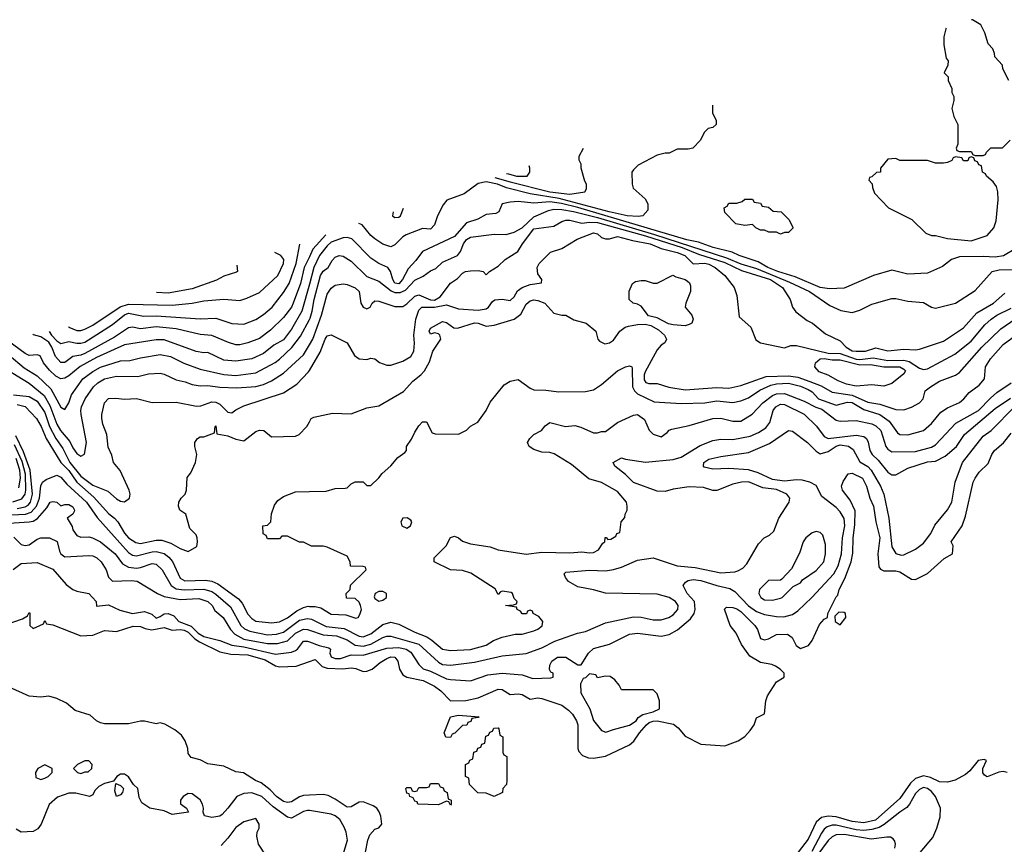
# Model space of a CAD drawing. Header units: inches. Extents: x 1793389 to 1900389, y 320802 to 470796.
# Tile 476 of 656: x 1848543 to 1853496, y 462709 to 466857. Entities that reach past the tile are written whole.
import ezdxf

# ---------------------------------------------------------------- set-up
doc = ezdxf.new("R2010")
doc.units = ezdxf.units.IN
doc.header["$MEASUREMENT"] = 0
doc.layers.add('B8446', color=7, linetype='Continuous')
doc.layers.add('B8456', color=7, linetype='Continuous')

msp = doc.modelspace()

# ---------------------------------------------------------------- linework, layer by layer
at = {"layer": 'B8446', "color": 2}
for points, elevation in [([(1848691.8, 465287.7), (1848702.7, 465270), (1848730, 465241.3), (1848750, 465227.3), (1848790, 465237.6), (1848830, 465228.7), (1848850, 465228.7), (1848870, 465235.3), (1849010, 465323.1), (1849070, 465372.2), (1849090, 465380.3), (1849166.1, 465366.1), (1849230, 465367.6), (1849450, 465352.4), (1849530, 465355.5), (1849610, 465328), (1849670, 465325.5), (1849730, 465348), (1849770, 465373.4), (1849812.3, 465410), (1849870, 465484), (1849898, 465530), (1849933.5, 465630), (1849951.5, 465728.3)], 334), ([(1850000, 465664), (1849974.5, 465610), (1849955.6, 465530), (1849918.7, 465430), (1849909.6, 465410), (1849870, 465359.1), (1849805.3, 465294.7), (1849750, 465253), (1849690.7, 465230.7), (1849650, 465221.6), (1849630, 465221.6), (1849592.5, 465232.5), (1849510, 465268.2), (1849450, 465272.4), (1849330, 465301.7), (1849230, 465311.7), (1849150, 465302), (1849110, 465310.4), (1849090, 465306.7), (1849020.6, 465259.4), (1848870, 465176.9), (1848850, 465169), (1848810, 465163.1), (1848770, 465132.7), (1848750, 465132.7), (1848722.6, 465162.6), (1848705.2, 465210), (1848690, 465233.8), (1848650, 465260.9), (1848611.8, 465271.8), (1848609.2, 465274.2)], 330), ([(1848788.5, 465312.6), (1848790.4, 465310.4), (1848830, 465294), (1848850, 465293.7), (1848870, 465299.5), (1848910, 465319.5), (1849048.3, 465411.7), (1849090, 465426.2), (1849310, 465421.1), (1849409.7, 465430.3), (1849470, 465442.4), (1849569.5, 465450.5), (1849650, 465444.9), (1849684.8, 465455.2), (1849750, 465484), (1849840.9, 465570), (1849869.5, 465630), (1849871.8, 465650), (1849857.2, 465670), (1849826.5, 465686.1)], 338), ([(1849634.9, 465621.5), (1849638, 465590), (1849633.6, 465586.4), (1849570, 465567.3), (1849532.9, 465547.1), (1849410, 465502), (1849290, 465480.3), (1849230.5, 465485)], 342), ([(1850000, 465526.9), (1849962.6, 465390), (1849910, 465299.1), (1849870, 465246.4), (1849821, 465219), (1849770, 465177.1), (1849710, 465150.4), (1849630, 465139.5), (1849570, 465144.4), (1849490, 465183), (1849470, 465181.6), (1849430, 465188.4), (1849270, 465246.7), (1849230, 465247), (1849070, 465220.4), (1848930, 465156.9), (1848847.7, 465112.3), (1848790, 465064.4), (1848770, 465054), (1848750, 465050.4), (1848723.9, 465063.9), (1848693.4, 465093.4), (1848662, 465130), (1848646, 465166), (1848631, 465171), (1848590, 465168), (1848570, 465178), (1848482.3, 465242.3)], 326), ([(1848490, 465168.7), (1848565.7, 465105.7), (1848630, 465065.3), (1848699.7, 464999.7), (1848750, 464906.8), (1848770, 464896), (1848789.4, 464930), (1848803.6, 464970), (1848860.7, 465050), (1848910, 465087), (1848950, 465108.8), (1849050, 465140.3), (1849097.7, 465142.3), (1849150, 465155.8), (1849250, 465172.7), (1849302.3, 465162.3), (1849368.7, 465128.7), (1849450, 465099.3), (1849570, 465072), (1849630, 465067.2), (1849730, 465079.5), (1849828.4, 465131.6), (1849850, 465148.2), (1849911.8, 465208.2), (1849954.8, 465265.2), (1850000, 465348.7)], 322), ([(1848477.7, 465097.7), (1848590, 465028.7), (1848666.4, 464966.4), (1848695.2, 464915.2), (1848730, 464822), (1848747.6, 464790), (1848795.2, 464735.2), (1848810, 464702.8), (1848830, 464674.8), (1848850, 464661), (1848868.9, 464671.1), (1848879.3, 464730), (1848851.6, 464870), (1848849.7, 464890), (1848854, 464910), (1848872, 464950), (1848914, 465010), (1848935.1, 465030), (1848969.2, 465050), (1849030, 465063), (1849137.5, 465062.5), (1849190, 465075.5), (1849250, 465079.1), (1849270, 465074), (1849330, 465045.5), (1849375.6, 465035.6), (1849410, 465021.6), (1849450, 465014.4), (1849490, 465016.4), (1849550, 465008.7), (1849634.7, 465005.3), (1849730, 465012), (1849770, 465021.3), (1849810, 465040.4), (1849870, 465078.4), (1849970, 465170.7), (1850000, 465220.5)], 318), ([(1848511.3, 464970), (1848590, 464962), (1848630, 464937.1), (1848670, 464880.5), (1848692.2, 464810), (1848724.7, 464750), (1848759.2, 464699.2), (1848795.8, 464630), (1848850, 464561.1), (1848910, 464515.8), (1848985.8, 464485.8), (1849030, 464446), (1849050, 464434.8), (1849070, 464431), (1849095.3, 464450), (1849099, 464470), (1849094, 464490), (1849048.9, 464588.9), (1849015.3, 464630), (1849005.6, 464665.6), (1848987.2, 464707.2), (1848981.2, 464770), (1848961.5, 464821.5), (1848956, 464850), (1848956, 464870), (1848969, 464929), (1848990, 464951), (1849026.3, 464953.7), (1849070, 464947.3), (1849130, 464950.7), (1849210, 464931), (1849330, 464933.4), (1849432.8, 464912.8), (1849453.7, 464913.7), (1849510, 464934.4), (1849530, 464932.4), (1849550, 464923), (1849590, 464883), (1849610, 464879.1), (1849630, 464894.8), (1849670, 464914), (1849870, 464979.1), (1849937.2, 465022.8), (1849995.4, 465084.6), (1850000, 465092.3)], 314), ([(1848530, 464920.7), (1848570, 464910.3), (1848627, 464850), (1848650.2, 464810.2), (1848676, 464750), (1848750.2, 464630), (1848790, 464588.8), (1848830.2, 464530), (1848915.4, 464455.4), (1848990, 464373), (1849020.5, 464350), (1849037.1, 464330), (1849070, 464273.4), (1849090.6, 464250), (1849126.4, 464226.4), (1849150, 464222.6), (1849230, 464238.7), (1849258.3, 464238.3), (1849303.4, 464223.4), (1849350, 464197.3), (1849390, 464182), (1849433.6, 464206.4), (1849438, 464230), (1849435.3, 464250), (1849430, 464266), (1849398, 464298), (1849378, 464370), (1849348.7, 464390), (1849342, 464410), (1849344, 464430), (1849355.3, 464450), (1849375.3, 464470), (1849382, 464490), (1849385.6, 464554.4), (1849403.1, 464576.9), (1849428, 464630), (1849434, 464670), (1849424, 464710), (1849424, 464730), (1849438, 464750), (1849450, 464758), (1849470, 464758), (1849522, 464778), (1849526, 464810), (1849530, 464814), (1849534, 464774), (1849590, 464762.8), (1849630, 464746), (1849670, 464738), (1849730, 464784.7), (1849750, 464791.3), (1849770.9, 464790.9), (1849810, 464758), (1849930, 464761), (1849948, 464770), (1849988, 464810), (1850000, 464833.7)], 310), ([(1848530, 464398), (1848570, 464406.2), (1848584.8, 464415.2), (1848597.6, 464430), (1848607.2, 464470), (1848595, 464590), (1848562.3, 464682.3), (1848523.1, 464763.1)], 310), ([(1848509.1, 464430.9), (1848553.4, 464446.6), (1848569.8, 464470), (1848573.8, 464490), (1848571.8, 464570), (1848555, 464635), (1848517.3, 464717.3)], 314), ([(1848538.4, 464501.6), (1848546.3, 464550), (1848543, 464590), (1848524.7, 464650)], 318), ([(1848430, 464362.2), (1848571.3, 464368.7), (1848599.9, 464380.1), (1848627.8, 464410), (1848642.8, 464450), (1848648.5, 464511.5), (1848657.2, 464530), (1848675.9, 464544.1), (1848730, 464564.9), (1848750, 464556.3), (1848780.2, 464520.2), (1848879.5, 464430), (1848932.3, 464352.3), (1849090, 464175.8), (1849110, 464163.1), (1849130, 464159.5), (1849210, 464180.2), (1849230, 464181.7), (1849270, 464171.8), (1849293.3, 464153.3), (1849311.3, 464131.3), (1849350, 464048.2), (1849374.4, 464034.4), (1849477.3, 464037.3), (1849510, 464031.8), (1849539.2, 464019.2), (1849643.8, 463943.8), (1849661.4, 463921.4), (1849690, 463866.8), (1849710, 463844), (1849730, 463830.7), (1849810, 463822), (1849850, 463828.2), (1849890, 463848.5), (1849936.2, 463883.8), (1849970, 463900.5), (1849994.2, 463905.8), (1850000, 463905.7)], 306), ([(1850000, 464213), (1849970, 464228), (1849950, 464228), (1849890, 464258), (1849862, 464258), (1849850, 464246), (1849790, 464246), (1849782, 464262), (1849768, 464270), (1849766, 464310), (1849790, 464314), (1849806, 464330), (1849808.9, 464371.1), (1849824.7, 464415.3), (1849841.2, 464438.8), (1849870, 464458), (1849930, 464482), (1850000, 464483.5)], 306), ([(1848490, 464324.9), (1848590, 464330.2), (1848610, 464334.9), (1848632.6, 464347.4), (1848678.9, 464401.1), (1848695.3, 464430), (1848710, 464433.4), (1848730.4, 464430.4), (1848750, 464412), (1848770, 464418), (1848790, 464417.3), (1848810, 464406), (1848819.1, 464390), (1848817.5, 464382.5), (1848810.7, 464369.3), (1848782, 464350), (1848807.1, 464307.1), (1848810.7, 464290), (1848830, 464262), (1848850, 464253), (1848890, 464256), (1848908.9, 464251.1), (1848950, 464230.6), (1849023, 464170), (1849060.2, 464120.2), (1849090, 464102.6), (1849130, 464098), (1849150, 464100.3), (1849210, 464120.4), (1849230, 464117.1), (1849259.3, 464090), (1849304.4, 464010), (1849330, 463993.4), (1849370, 463988.1), (1849470, 463992.4), (1849510, 463979.6), (1849530, 463967.2), (1849603.2, 463903.2), (1849655.3, 463810), (1849673, 463793), (1849700.2, 463780.2), (1849790, 463762.4), (1849834.5, 463765.5), (1849870, 463775.2), (1849950, 463836.5), (1849990, 463844.9), (1850000, 463842.9)], 302), ([(1848514.1, 464254.1), (1848550, 464216.4), (1848570, 464212), (1848590, 464215.8), (1848630, 464243), (1848649.6, 464250.4), (1848692, 464250), (1848731.7, 464231.7), (1848743.6, 464183.6), (1848750.4, 464170), (1848770, 464154), (1848890, 464161.6), (1848910, 464159.3), (1848930.7, 464150), (1848953, 464130), (1848977.3, 464090), (1848990, 464052), (1849010, 464032), (1849104.2, 464035.8), (1849133, 464033), (1849236.3, 463970), (1849270, 463956), (1849350, 463940.9), (1849444.4, 463944.4), (1849490, 463930.3), (1849510.4, 463910), (1849524.4, 463884.4), (1849566.8, 463850), (1849603.8, 463790), (1849625.1, 463765.1), (1849670, 463741.3), (1849790, 463718.6), (1849840.6, 463719.4), (1849890, 463731.8), (1849930, 463770.3), (1849970.3, 463790.3), (1849990, 463788.9), (1850000, 463785.6)], 298), ([(1848510, 464091), (1848550, 464120.7), (1848630, 464126.8), (1848710, 464093.4), (1848776.1, 464016.1), (1848810, 463990.4), (1848830, 463981.6), (1848890, 463971), (1848927.3, 463930), (1848930, 463906.8), (1848990, 463913), (1849046, 463886), (1849110, 463868.9), (1849170, 463880.4), (1849207, 463867), (1849230, 463846.7), (1849250, 463854), (1849270, 463868.2), (1849290.4, 463870.4), (1849318, 463858), (1849342.8, 463830), (1849405.5, 463805.5), (1849440.8, 463770), (1849470, 463754.4), (1849550, 463733.4), (1849610, 463710.3), (1849670, 463702.3), (1849830, 463664.9), (1849910, 463675.6), (1849930, 463683.1), (1849940.7, 463690), (1849970, 463730.4), (1849990, 463730.3), (1850000, 463726.7)], 294), ([(1848470, 463812), (1848556.4, 463843.6), (1848582, 463858), (1848590, 463874), (1848594, 463870), (1848594, 463810), (1848610, 463794), (1848662, 463818), (1848670, 463834), (1848678, 463818), (1848710, 463812), (1848850, 463758), (1848910, 463761), (1848970, 463784), (1849030, 463778.8), (1849113.6, 463806.4), (1849150, 463804), (1849174.2, 463794.2), (1849208.4, 463788.4), (1849270, 463799.5), (1849310, 463786), (1849350, 463789.1), (1849370, 463786), (1849390, 463775), (1849423.1, 463743.1), (1849447.6, 463727.6), (1849550, 463677), (1849605.4, 463665.4), (1849690, 463662.4), (1849777.1, 463637.1), (1849830, 463607), (1849850, 463601.3), (1849934.5, 463605.5), (1850000, 463628.3)], 290), ([(1850000, 462955.9), (1849970, 462954.5), (1849950, 462947.3), (1849910, 462922.4), (1849890, 462918.7), (1849870, 462924.7), (1849834, 462950), (1849802.2, 462982.2), (1849757.4, 463017.4), (1849728.7, 463030), (1849669.1, 463069.1), (1849630, 463074), (1849570, 463101.2), (1849490, 463113.2), (1849450, 463134), (1849404.7, 463144.7), (1849390, 463166), (1849389, 463190), (1849375.3, 463230), (1849357.2, 463257.2), (1849324, 463284), (1849272.9, 463312.9), (1849250, 463319), (1849230, 463315.3), (1849170, 463329), (1849150, 463329), (1849090, 463315.3), (1848970, 463315.3), (1848950, 463319), (1848929.4, 463329.4), (1848898, 463358), (1848821.2, 463381.2), (1848778, 463418), (1848730, 463442), (1848690, 463454), (1848650, 463449), (1848590, 463453.2), (1848490, 463499)], 290), ([(1850000, 462878), (1849990, 462879.6), (1849970, 462874), (1849910, 462840.9), (1849890, 462844.5), (1849817.4, 462897.4), (1849760.7, 462950), (1849710, 462968.2), (1849670, 462964.2), (1849634.8, 462950), (1849590.2, 462889.8), (1849560.9, 462859.1), (1849548.9, 462851.1), (1849510, 462843.5), (1849472.1, 462852.1), (1849465.2, 462870), (1849467.3, 462890), (1849462.4, 462910), (1849450, 462932.7), (1849410, 462962), (1849390, 462964), (1849364.7, 462950), (1849351.3, 462930), (1849352, 462912), (1849382, 462890), (1849392, 462870), (1849310, 462859), (1849270, 462877.2), (1849198, 462890), (1849157.2, 462917.2), (1849144, 462944), (1849137.2, 462990), (1849115.3, 463010), (1849090, 463048), (1849070, 463062), (1849050, 463062), (1849032, 463050), (1849014, 463026), (1848970, 463015.3), (1848940.7, 462999.3), (1848920.7, 462979.3), (1848910, 462958), (1848894, 462950), (1848826, 462966), (1848790, 462966.6), (1848733.4, 462946.6), (1848690.7, 462909.3), (1848650.6, 462810), (1848634, 462786), (1848610, 462772.7), (1848549.6, 462769.6), (1848525.4, 462785.4)], 294), ([(1849782, 462650), (1849744, 462710), (1849735.3, 462750), (1849738, 462770), (1849748, 462790), (1849748, 462810), (1849730, 462838), (1849670, 462822), (1849630, 462794), (1849590, 462739), (1849556.9, 462703.1)], 298)]:
    msp.add_lwpolyline(points, dxfattribs=dict(at, elevation=elevation))
at = {"layer": 'B8446', "color": 2, "elevation": 294}
for points in [[(1848890, 463128), (1848870, 463128), (1848850, 463118), (1848834, 463110), (1848814, 463090), (1848834, 463070), (1848850, 463064.7), (1848872.7, 463072.7), (1848887.3, 463072.7), (1848906, 463090), (1848908, 463110)], [(1848670, 463108), (1848634, 463090), (1848622, 463070), (1848624.7, 463044.7), (1848650, 463034), (1848670, 463042), (1848686, 463050), (1848706, 463070), (1848706, 463090)], [(1849030, 462949.4), (1849021.5, 462978.5), (1849026, 463014), (1849050, 463004.7), (1849064.7, 462990), (1849060.7, 462970), (1849050, 462957.2)]]:
    msp.add_lwpolyline(points, close=True, dxfattribs=at)
at = {"layer": 'B8456', "color": 2}
for points, elevation in [([(1853518, 466550), (1853488, 466610), (1853487.3, 466627.3), (1853448, 466670), (1853447.3, 466687.3), (1853438, 466710), (1853414.6, 466734.6), (1853398, 466790), (1853378, 466830), (1853336.4, 466856.4), (1853330.8, 466856.6)], 330), ([(1853204.4, 466814.8), (1853202, 466810), (1853192, 466770), (1853192, 466730), (1853203.6, 466663.6), (1853214, 466650), (1853211.6, 466628.4), (1853194, 466590), (1853214, 466570), (1853214, 466550), (1853232, 466510), (1853232, 466490), (1853242, 466470), (1853242, 466450), (1853232, 466410), (1853242, 466370), (1853262, 466330), (1853262, 466230), (1853254, 466210), (1853258, 466198), (1853270, 466194), (1853330, 466194), (1853338, 466178), (1853350, 466174), (1853390, 466174), (1853402, 466178), (1853406, 466190), (1853428.4, 466211.6), (1853487.3, 466212.7), (1853526, 466250)], 330), ([(1852028.7, 466426), (1852028.9, 466388.9), (1852046, 466350), (1852046, 466330), (1852030, 466314), (1852006, 466310), (1851986, 466290), (1851968, 466250), (1851928.9, 466211.1), (1851905.4, 466205.4), (1851850, 466204.7), (1851810, 466186), (1851790, 466186), (1851750, 466176), (1851654.6, 466125.4), (1851630, 466102), (1851622, 466090), (1851624, 466030), (1851629.3, 466009.3), (1851690, 465955.3), (1851702, 465930), (1851702, 465898), (1851678, 465870), (1851653.8, 465866.2), (1851598, 465870), (1851507.7, 465890), (1851257.3, 465957.3), (1851110, 465981.1), (1850991, 466011), (1850947.3, 466030), (1850890, 466041.7), (1850850, 466033), (1850779.1, 465980.9), (1850692, 465948), (1850674, 465926), (1850644, 465870), (1850630, 465824.7), (1850610, 465802.8), (1850570, 465806.8), (1850486.3, 465773.7), (1850470, 465764), (1850430, 465724), (1850410, 465714.8), (1850370, 465727.3), (1850330, 465754.8), (1850310, 465771), (1850264.9, 465824.9), (1850249.6, 465830.9)], 330), ([(1850932.7, 466063.6), (1851010, 466040.5), (1851210, 465991.3), (1851310, 465978.4), (1851386, 465990), (1851394.6, 466005.4), (1851394, 466030), (1851385.2, 466045.2), (1851368, 466110), (1851368, 466130), (1851358, 466150), (1851358, 466170), (1851379.1, 466211.2)], 334), ([(1850992, 466083.2), (1851001.7, 466081.7), (1851042, 466070), (1851095.3, 466070), (1851108.7, 466090), (1851108.7, 466110), (1851106.5, 466121.1)], 338), ([(1853553.8, 465706.2), (1853491.4, 465668.6), (1853450, 465662), (1853390, 465666), (1853270, 465663.8), (1853229.6, 465650.4), (1853185.6, 465614.4), (1853110, 465581), (1853010, 465576.3), (1852930, 465596.3), (1852838, 465570), (1852690, 465506), (1852616.6, 465503.4), (1852570, 465510.3), (1852443.8, 465563.8), (1852356.3, 465590), (1852306.4, 465610), (1852258.6, 465638.6), (1852162.8, 465670), (1852127.8, 465687.8), (1852031, 465710), (1851957.6, 465737.6), (1851898.8, 465750), (1851350, 465912.2), (1851267.8, 465932.2), (1851210, 465940.5), (1851130, 465934), (1851050, 465942.4), (1851010, 465938), (1850969.5, 465930.5), (1850954, 465890), (1850938.3, 465881.7), (1850890, 465877.3), (1850846.8, 465853.2), (1850790, 465834), (1850730, 465766), (1850570, 465690.6), (1850535.2, 465644.8), (1850496.4, 465603.6), (1850469.4, 465550), (1850450, 465528.8), (1850430, 465530.8), (1850419.3, 465550), (1850408, 465590), (1850394.8, 465610), (1850350, 465630.5), (1850310, 465656.3), (1850214, 465754), (1850190, 465760.3), (1850170, 465758.9), (1850110, 465737.4), (1850090, 465719.5), (1850051.2, 465670), (1850022.7, 465610), (1850000, 465526.9)], 326), ([(1850000, 465348.7), (1850004, 465356), (1850014.8, 465390), (1850023.5, 465450), (1850056.9, 465570), (1850068.8, 465591.2), (1850094.5, 465610), (1850114, 465646), (1850130, 465662.8), (1850150, 465670.5), (1850170, 465667.3), (1850210, 465642), (1850290, 465565.5), (1850350, 465541.6), (1850412.4, 465492.4), (1850430, 465485.2), (1850456.2, 465483.8), (1850483.7, 465496.3), (1850530, 465546.4), (1850573, 465567), (1850610, 465594), (1850635.5, 465604.5), (1850670, 465636.3), (1850745.2, 465670), (1850761.2, 465690), (1850775.1, 465730), (1850790, 465750.4), (1850810, 465763), (1850930, 465778), (1850990, 465776.4), (1851030, 465788.5), (1851070, 465810.4), (1851130, 465865.3), (1851202.4, 465897.6), (1851230, 465903.6), (1851270, 465902.2), (1851328.1, 465891.9), (1851450, 465860.9), (1851736.5, 465776.5), (1852098.2, 465658.2), (1852170, 465628), (1852250, 465604.6), (1852416, 465536), (1852515.5, 465490), (1852618.5, 465418.5), (1852674.4, 465394.4), (1852730, 465384), (1852770, 465394.8), (1852830, 465426), (1852930, 465454), (1852950, 465454), (1853010, 465440.7), (1853090, 465434), (1853130, 465411), (1853150, 465406), (1853250, 465431), (1853350, 465494.8), (1853435.3, 465590), (1853470, 465598.4), (1853550, 465599.5)], 322), ([(1850421, 465890), (1850418, 465870), (1850430, 465861), (1850450, 465862.8), (1850459, 465870), (1850473.3, 465908.1)], 334), ([(1850000, 465220.5), (1850017.7, 465250), (1850061.1, 465370), (1850090, 465476), (1850110, 465506), (1850130, 465521), (1850170, 465527.3), (1850190, 465524), (1850230, 465507.3), (1850250.6, 465490), (1850258.7, 465430), (1850270, 465410.6), (1850290, 465401.6), (1850305.2, 465410), (1850316, 465430), (1850330, 465442), (1850350, 465440.5), (1850430, 465414), (1850470, 465414), (1850490, 465427.3), (1850530, 465466.4), (1850550, 465472), (1850610, 465447.6), (1850630, 465446), (1850657.5, 465462.5), (1850710, 465530.7), (1850745.2, 465554.8), (1850770, 465582), (1850786, 465590), (1850810, 465594), (1850850, 465594.8), (1850874, 465590), (1850890, 465574), (1850906, 465590), (1850950, 465616), (1850985.2, 465650), (1851049, 465690), (1851072.7, 465730), (1851130, 465803.8), (1851230, 465817.3), (1851270, 465842), (1851290, 465848), (1851310, 465848.2), (1851370, 465832.9), (1851410, 465838.2), (1851450, 465835.9), (1851690.4, 465770), (1851875.8, 465710), (1851956.9, 465676.9), (1852090, 465635.3), (1852174.4, 465594.4), (1852319.5, 465550), (1852380.5, 465510), (1852418.8, 465450), (1852431, 465410), (1852447.5, 465387.5), (1852504.1, 465344.1), (1852531.3, 465330), (1852596.9, 465276.9), (1852670, 465242), (1852701, 465210), (1852730, 465191), (1852751.5, 465188.5), (1852798, 465190), (1852850, 465206), (1852910, 465190.6), (1852990, 465198.8), (1853050, 465196), (1853070, 465198.8), (1853190, 465239.1), (1853290, 465307.3), (1853357.7, 465382.3), (1853441.2, 465430), (1853499.3, 465480.7)], 318), ([(1850000, 465092.3), (1850055.1, 465184.9), (1850079.3, 465250), (1850090, 465266), (1850110, 465271.3), (1850190, 465232), (1850227, 465167), (1850250, 465150.5), (1850290, 465147.3), (1850310, 465154.8), (1850330, 465151), (1850352.8, 465132.8), (1850390, 465118.8), (1850410, 465118.8), (1850470, 465139.1), (1850510, 465162.8), (1850525.2, 465190), (1850529.3, 465230), (1850525.1, 465270), (1850535.8, 465350), (1850550, 465394.8), (1850565.2, 465410), (1850630, 465411.1), (1850690, 465422.4), (1850750, 465402.4), (1850850, 465395.5), (1850890, 465402.8), (1850902, 465410), (1850921.2, 465438.8), (1850933.2, 465446.8), (1850970, 465450.7), (1851010, 465444.9), (1851030, 465462.8), (1851047.9, 465492.1), (1851071.1, 465508.9), (1851110, 465524.9), (1851167.3, 465532.7), (1851168.7, 465550), (1851150, 465578), (1851146, 465610), (1851155.3, 465630), (1851212.7, 465687.3), (1851270, 465706), (1851347.2, 465752.8), (1851430, 465784.9), (1851450, 465779.1), (1851470, 465761), (1851490, 465754.8), (1851510, 465754), (1851550, 465765.5), (1851626, 465746), (1851714.8, 465730), (1851770, 465704.9), (1851850, 465686.3), (1851889.6, 465670.4), (1851930, 465628.2), (1851990, 465632.2), (1852010, 465627.4), (1852042, 465610), (1852090.8, 465570), (1852137.3, 465510), (1852150.8, 465470), (1852162, 465362), (1852221, 465310), (1852246.4, 465246.4), (1852270, 465231.3), (1852390, 465206.8), (1852422.9, 465217.1), (1852450, 465217.6), (1852610, 465179.8), (1852670, 465176.8), (1852750, 465148.9), (1852770, 465147.1), (1852836.1, 465156.1), (1852910, 465142), (1852990, 465144), (1853016.8, 465136.8), (1853070, 465104.2), (1853090, 465097.1), (1853110, 465100.5), (1853246.5, 465173.5), (1853330, 465239.3), (1853398.8, 465321.2), (1853430, 465350.4), (1853459.3, 465370), (1853530, 465404.9)], 314), ([(1850083.3, 465773.6), (1850018, 465702), (1850000, 465664)], 330), ([(1850000, 464833.7), (1850008.9, 464851.1), (1850023.1, 464856.9), (1850116.9, 464876.9), (1850210, 464874), (1850290, 464904.7), (1850350, 464914.8), (1850474.2, 464985.8), (1850521, 465039), (1850561.2, 465070), (1850579.3, 465090), (1850603.6, 465136.4), (1850620.7, 465190), (1850660.9, 465250), (1850657.2, 465270), (1850650, 465277.2), (1850630, 465282), (1850610, 465275.3), (1850602.7, 465290), (1850610, 465304.7), (1850670, 465339.1), (1850690, 465333.4), (1850727.2, 465307.2), (1850744.7, 465304.7), (1850830, 465332.4), (1850850, 465330.4), (1850890, 465315.5), (1850930, 465319.3), (1851030, 465350.4), (1851063.8, 465376.2), (1851090, 465426), (1851110, 465442.8), (1851130, 465446.8), (1851150, 465444), (1851184.7, 465430), (1851230, 465381), (1851270, 465370.8), (1851290, 465370.8), (1851330, 465346.8), (1851392, 465330), (1851442, 465290), (1851451.3, 465250), (1851459.8, 465239.8), (1851486.4, 465226.4), (1851510, 465231.3), (1851530, 465244.7), (1851562, 465290), (1851588.7, 465310), (1851605.4, 465314.6), (1851650, 465323.7), (1851690, 465324.6), (1851718.2, 465318.2), (1851756.7, 465296.7), (1851786, 465270), (1851797.3, 465250), (1851788, 465232), (1851770, 465219.3), (1851750, 465196), (1851690, 465085.2), (1851684.6, 465070), (1851684.9, 465044.9), (1851692.5, 465032.5), (1851707, 465027), (1851750, 465026), (1851808.5, 465008.5), (1851890, 464994.4), (1852050, 465006.7), (1852110, 465003.8), (1852170, 465016.4), (1852298.3, 465061.7), (1852410, 465065.4), (1852457.8, 465057.8), (1852517.4, 465037.4), (1852574.3, 465014.3), (1852630, 464982.6), (1852730, 464967.5), (1852810, 464932), (1852870, 464922.6), (1852950, 464895.5), (1852990, 464894), (1853030, 464906.8), (1853068.7, 464930), (1853088.7, 464950), (1853098, 464990), (1853124, 465010), (1853170, 465039.1), (1853250, 465068), (1853270, 465082), (1853383.6, 465210), (1853478.2, 465301.8), (1853549.4, 465350)], 310), ([(1850000, 464483.5), (1850085.4, 464485.4), (1850130, 464498), (1850180.4, 464499.6), (1850190, 464502), (1850210, 464522), (1850230, 464532), (1850270, 464531.3), (1850290, 464514), (1850310, 464514), (1850350, 464552), (1850365.6, 464574.4), (1850410, 464612), (1850445.6, 464654.4), (1850480.4, 464679.6), (1850488, 464690), (1850488.7, 464710), (1850513.6, 464746.4), (1850530, 464782), (1850550, 464814), (1850570, 464834), (1850590, 464834), (1850618, 464778), (1850632.7, 464772.7), (1850750, 464772), (1850790, 464792), (1850810, 464812), (1850848.4, 464831.6), (1850888.9, 464891.1), (1850910, 464932), (1850980.7, 465019.3), (1851010, 465038.8), (1851050, 465046), (1851110, 465002.8), (1851130, 464994.8), (1851190, 464993.4), (1851254.8, 464985.2), (1851390, 464986.8), (1851430, 464994.8), (1851470, 465021), (1851550, 465090.7), (1851590, 465111), (1851610, 465114.8), (1851622, 465110), (1851623.6, 465103.6), (1851626, 465010), (1851634.9, 464990), (1851650, 464974.9), (1851734.9, 464934.9), (1851870, 464925.3), (1851990, 464928.7), (1852050, 464939.5), (1852130, 464930.4), (1852170, 464939.3), (1852210, 464954.9), (1852267, 464993), (1852321.5, 465018.5), (1852350, 465025.8), (1852410, 465029.1), (1852470, 465013.2), (1852510, 464996.1), (1852530, 464984.9), (1852562, 464950), (1852650, 464918.4), (1852707.9, 464932.1), (1852730, 464931.1), (1852790, 464895.2), (1852870, 464870.2), (1852916.9, 464836.9), (1852958.4, 464778.4), (1852970.4, 464770.4), (1853010, 464768.2), (1853090, 464790.6), (1853130, 464824.9), (1853177.1, 464882.9), (1853210, 464904.9), (1853270, 464930.7), (1853293.2, 464950), (1853318.6, 464981.4), (1853370, 465018.8), (1853396, 465050), (1853402, 465110), (1853427, 465150), (1853490, 465222), (1853590, 465294.9)], 306), ([(1850000, 463842.9), (1850010, 463840.9), (1850085, 463805), (1850174.4, 463794.4), (1850250, 463755.6), (1850270, 463751.6), (1850310, 463767.4), (1850370, 463814.9), (1850410, 463826), (1850450, 463816.3), (1850530, 463776.4), (1850591.7, 463751.7), (1850616.3, 463736.3), (1850670, 463690.6), (1850710, 463683), (1850810, 463688.5), (1850890, 463711), (1850926.6, 463733.4), (1850970, 463751.3), (1851034.6, 463765.4), (1851070, 463766), (1851130, 463782.8), (1851150, 463791), (1851171.7, 463808.3), (1851175.3, 463830), (1851154.6, 463854.6), (1851126, 463870), (1851122, 463882), (1851110, 463886), (1851098, 463882), (1851091.6, 463868.4), (1851070, 463868), (1851062, 463882), (1851046, 463890), (1851042, 463902), (1850986, 463910), (1851027.3, 463912.7), (1851042, 463918), (1851046, 463930), (1851030, 463946), (1851022, 463970), (1851014.8, 463974.8), (1850970, 463982), (1850961, 463979), (1850950, 463966), (1850934.6, 463994.6), (1850812.1, 464072.1), (1850770, 464085.2), (1850710, 464089.2), (1850628, 464130), (1850628, 464150), (1850688.7, 464210), (1850710, 464252), (1850730, 464258), (1850750, 464251), (1850770, 464234), (1850810, 464220.5), (1850910, 464205.5), (1850950, 464190.5), (1851090, 464168.7), (1851170, 464178.4), (1851310, 464175.5), (1851370, 464180.7), (1851410, 464174.8), (1851430, 464176), (1851455.3, 464190), (1851476.4, 464223.6), (1851486, 464230), (1851487.3, 464252.7), (1851492.7, 464252.7), (1851502, 464242), (1851516.4, 464243.6), (1851542, 464258), (1851547.3, 464272.7), (1851562, 464278), (1851568.4, 464331.6), (1851587.3, 464352.7), (1851588, 464370), (1851598, 464390), (1851598, 464410), (1851595.3, 464430), (1851550, 464484), (1851470, 464529.4), (1851406.8, 464546.8), (1851318.9, 464618.9), (1851232.1, 464672.1), (1851210, 464679), (1851170, 464682), (1851130, 464695.3), (1851106, 464710), (1851098, 464730), (1851109.3, 464750.7), (1851129.4, 464770.6), (1851168, 464790), (1851185.6, 464814.4), (1851210, 464831), (1851288.9, 464811.1), (1851335.3, 464815.3), (1851366.4, 464806.4), (1851430, 464778), (1851450, 464778), (1851470, 464784.7), (1851490, 464784.7), (1851550, 464831), (1851630, 464866.8), (1851650, 464870.8), (1851685.2, 464845.2), (1851710, 464792), (1851730, 464771.3), (1851770, 464758), (1851800.4, 464779.6), (1851810, 464792), (1851823.1, 464796.9), (1851910, 464814.8), (1852030, 464850.7), (1852070, 464853), (1852130, 464838), (1852170, 464838), (1852227.9, 464872.1), (1852280.9, 464930), (1852330, 464966.7), (1852350, 464974.6), (1852390, 464976), (1852490, 464938), (1852547.7, 464907.7), (1852577.4, 464897.4), (1852650, 464841.6), (1852670, 464837.1), (1852750, 464840.5), (1852830, 464823.1), (1852850, 464814.4), (1852874.4, 464790), (1852899.3, 464710), (1852910, 464696.3), (1852930, 464683), (1853050, 464685.3), (1853130, 464707), (1853150, 464718), (1853252.4, 464827.6), (1853367, 464890), (1853426.6, 464953.4), (1853459.2, 464980.8), (1853530, 465030.7)], 302), ([(1850000, 463785.6), (1850070, 463762), (1850136.9, 463756.9), (1850190, 463736.5), (1850231.1, 463711.1), (1850270, 463704.7), (1850310, 463715.8), (1850370, 463748.7), (1850390, 463755.3), (1850410, 463755.3), (1850550, 463715.6), (1850650, 463624.9), (1850670, 463614), (1850710, 463610.3), (1850830, 463624.2), (1850970, 463657), (1851091.3, 463668.7), (1851170, 463696.4), (1851235.3, 463730), (1851349.7, 463770.3), (1851390, 463779.1), (1851490, 463823), (1851630, 463852.7), (1851669.5, 463850.5), (1851730, 463838.4), (1851770, 463837.1), (1851809, 463850), (1851830, 463863), (1851854.5, 463890), (1851856.2, 463910), (1851842.7, 463930), (1851810, 463949.6), (1851750, 463967.6), (1851490, 463972), (1851430, 463989.5), (1851350, 464003.6), (1851304, 464030), (1851288.7, 464050), (1851282, 464070), (1851290, 464078), (1851410, 464088.5), (1851490, 464084.4), (1851529.6, 464090.4), (1851570, 464102), (1851650, 464138), (1851730, 464150.3), (1851850.3, 464110.3), (1851941.1, 464101.1), (1852070, 464074.9), (1852140.1, 464079.9), (1852156.2, 464083.8), (1852181.5, 464098.5), (1852200.9, 464119.1), (1852260.2, 464219.8), (1852288.7, 464250), (1852315.5, 464264.5), (1852336, 464284), (1852361.2, 464350), (1852414.5, 464430), (1852417, 464450), (1852401.2, 464470), (1852350, 464493.5), (1852281.1, 464501.1), (1852210, 464531.5), (1852174, 464530), (1852130, 464520.9), (1852050, 464489.2), (1852030, 464489), (1851983.1, 464503.1), (1851910, 464507.3), (1851830, 464495.1), (1851790, 464483.7), (1851750, 464485.1), (1851630, 464529.4), (1851590, 464569.4), (1851537.2, 464610), (1851528.7, 464630), (1851570, 464653), (1851590, 464645.5), (1851690.4, 464630.4), (1851830, 464644.4), (1851870, 464655.5), (1851965.3, 464714.7), (1852030, 464739.1), (1852070, 464746), (1852130, 464744.4), (1852218.3, 464761.7), (1852260.1, 464779.9), (1852295.6, 464804.4), (1852317, 464830), (1852333.6, 464890), (1852346, 464910), (1852370, 464923.1), (1852390, 464920.3), (1852490, 464872.7), (1852551.9, 464811.9), (1852590, 464760.7), (1852610, 464750.5), (1852750, 464767), (1852790, 464759.3), (1852802, 464750), (1852811.9, 464731.9), (1852819.1, 464690), (1852830.7, 464670), (1852861.7, 464641.7), (1852910, 464580.7), (1852930, 464567.3), (1852950, 464566.8), (1853010, 464600.7), (1853110, 464633), (1853150, 464635.5), (1853199.3, 464660.7), (1853255.1, 464710), (1853295.1, 464770), (1853450, 464901.3), (1853527, 464953)], 298), ([(1850000, 463726.7), (1850050, 463708.8), (1850097.6, 463697.6), (1850106.8, 463690), (1850103.8, 463670), (1850110, 463651.3), (1850130, 463642.6), (1850156.6, 463643.4), (1850210, 463661.3), (1850270, 463659.6), (1850390, 463696.1), (1850450, 463698.2), (1850487.3, 463690), (1850510, 463675.8), (1850550, 463614), (1850572.1, 463592.1), (1850610, 463579.5), (1850690, 463541.6), (1850710, 463537.1), (1850810, 463530.8), (1850898.6, 463561.4), (1850969.6, 463570.4), (1851070, 463560.7), (1851123.5, 463543.5), (1851214, 463546), (1851226, 463550), (1851226, 463570), (1851215.3, 463575.3), (1851208.7, 463588.7), (1851209, 463610), (1851219.3, 463630), (1851248.7, 463650), (1851290.4, 463650.4), (1851350, 463611.3), (1851368, 463612), (1851404, 463670), (1851430, 463694), (1851510, 463716.3), (1851610, 463765.5), (1851650, 463770.4), (1851770, 463756.4), (1851810, 463764.4), (1851852.2, 463787.8), (1851917.7, 463842.3), (1851936.2, 463870), (1851941.6, 463890), (1851937.6, 463930), (1851900.9, 463970), (1851881.2, 464010), (1851892.1, 464027.9), (1851905.1, 464034.9), (1851930, 464040.3), (1851970, 464035.6), (1852050, 464010.3), (1852115.8, 463995.8), (1852139.9, 463979.9), (1852210, 463908.7), (1852250, 463880.3), (1852290, 463864.9), (1852350, 463854), (1852387.5, 463852.5), (1852430, 463864.9), (1852456.6, 463883.4), (1852527, 463950), (1852638.7, 464070), (1852661.1, 464110), (1852677.4, 464170), (1852682, 464250), (1852693.7, 464310), (1852690, 464348), (1852670, 464381.2), (1852650, 464402.7), (1852577.5, 464457.5), (1852550, 464513.2), (1852518, 464530), (1852479.6, 464539.6), (1852450, 464541.6), (1852390, 464534.7), (1852330, 464543.9), (1852257.6, 464577.6), (1852210, 464591.6), (1852110, 464599.5), (1852030, 464596), (1851986, 464606), (1851982, 464610), (1851984, 464630), (1852010, 464646), (1852070, 464659.1), (1852210, 464679.3), (1852315.4, 464724.6), (1852410, 464790.6), (1852430, 464786.8), (1852506.8, 464730), (1852550, 464686.8), (1852570, 464673.4), (1852610, 464684.6), (1852650, 464711.5), (1852670, 464718.5), (1852712.1, 464712.1), (1852734.9, 464694.9), (1852770, 464633), (1852810, 464608.4), (1852826.7, 464590), (1852874, 464510), (1852890.6, 464469.4), (1852915.8, 464350), (1852930, 464204.7), (1852950, 464170.7), (1852976.6, 464163.4), (1852990, 464164.9), (1853050, 464194), (1853090, 464222.8), (1853127.2, 464272.8), (1853146, 464314), (1853210, 464390.8), (1853231.6, 464430), (1853249.5, 464530), (1853285.6, 464630), (1853390, 464761), (1853430, 464790.8), (1853548.3, 464911.7)], 294), ([(1850000, 463628.3), (1850030, 463638.8), (1850063.7, 463603.7), (1850090, 463594), (1850168.5, 463591.5), (1850210, 463595.8), (1850233.1, 463593.1), (1850270, 463578.7), (1850290, 463579.5), (1850316, 463590), (1850356.6, 463623.4), (1850390, 463642.6), (1850410, 463651.6), (1850430, 463650.3), (1850444.4, 463630), (1850453.4, 463590), (1850470, 463562), (1850490.8, 463550), (1850573.3, 463533.3), (1850630, 463503.7), (1850660.9, 463480.9), (1850710.4, 463430.4), (1850787.9, 463432.1), (1850850, 463444.9), (1850950, 463488.7), (1850970, 463486.7), (1851010, 463463.1), (1851050, 463465.5), (1851070, 463462), (1851110, 463438.8), (1851150, 463446), (1851170, 463442.8), (1851270, 463408.2), (1851304, 463384), (1851323.4, 463363.4), (1851343.8, 463330), (1851350.4, 463310), (1851350.7, 463190), (1851355.9, 463175.9), (1851374.9, 463154.9), (1851404.4, 463144.4), (1851430, 463142.4), (1851490, 463152.4), (1851611.3, 463208.7), (1851632.8, 463227.2), (1851660.5, 463270), (1851695.8, 463310), (1851710, 463320.8), (1851730, 463327.9), (1851750, 463329.1), (1851832.6, 463312.6), (1851854.9, 463294.9), (1851890, 463252.4), (1851970, 463213), (1852090, 463204.7), (1852158, 463230), (1852190, 463250.8), (1852218.3, 463281.7), (1852237, 463310), (1852250, 463344.7), (1852290, 463364.7), (1852296.2, 463430), (1852304.4, 463455.6), (1852350, 463526.8), (1852388, 463550), (1852388.7, 463570), (1852369, 463590), (1852345.4, 463605.4), (1852326.8, 463613.2), (1852270, 463624), (1852215.5, 463655.5), (1852174.2, 463714.2), (1852147, 463770), (1852116.2, 463810), (1852088.4, 463891.6), (1852098, 463902), (1852130, 463899.3), (1852150, 463893.7), (1852170, 463880.4), (1852241.3, 463810), (1852254.9, 463790), (1852270, 463743.8), (1852290, 463737), (1852310, 463741.7), (1852350, 463763.7), (1852405.1, 463765.1), (1852428.9, 463748.9), (1852448.4, 463708.4), (1852470, 463694), (1852511.8, 463708.2), (1852530, 463733.4), (1852566.3, 463813.7), (1852590, 463842), (1852606, 463850), (1852608, 463870), (1852650, 463954), (1852658, 463962), (1852665.2, 463990), (1852694.3, 464045.7), (1852726, 464130), (1852733.4, 464173.4), (1852735.1, 464250), (1852744.9, 464315.1), (1852746.2, 464386.2), (1852720.5, 464440.5), (1852682.7, 464490), (1852677.2, 464510), (1852685.6, 464534.4), (1852710, 464572), (1852730, 464574.8), (1852782, 464550), (1852803, 464510), (1852819.1, 464450), (1852837.6, 464410), (1852850.4, 464330), (1852870.3, 464250), (1852860.4, 464170), (1852864.2, 464104.2), (1852873.2, 464093.2), (1852890, 464084.9), (1852950, 464084.9), (1852970, 464079.3), (1853030, 464042.8), (1853050, 464041), (1853110, 464071), (1853192.9, 464147.1), (1853235.3, 464170), (1853239, 464210), (1853228, 464230), (1853284, 464310), (1853300.2, 464359.8), (1853339.5, 464530), (1853349.7, 464550.3), (1853370, 464580.7), (1853415.1, 464624.9), (1853432.7, 464670), (1853446.6, 464690), (1853491.3, 464728.7), (1853530, 464777.3)], 290), ([(1850000, 463905.7), (1850030, 463905.5), (1850058, 463898), (1850110, 463866.8), (1850183.6, 463863.6), (1850234, 463846), (1850246, 463850), (1850254.6, 463865.4), (1850262, 463890), (1850258, 463910), (1850250, 463926), (1850230, 463946), (1850187.3, 463947.3), (1850186, 463970), (1850206, 463990), (1850207.3, 464012.7), (1850286, 464090), (1850282, 464102), (1850270, 464106), (1850207.3, 464107.3), (1850206, 464130), (1850190, 464158), (1850090, 464204), (1850070, 464208.7), (1850010, 464208), (1850000, 464213)], 306), ([(1853510, 463069.2), (1853490, 463075.1), (1853467.9, 463072.1), (1853410, 463048.7), (1853396.4, 463056.4), (1853388.4, 463068.4), (1853388, 463090), (1853406, 463130), (1853394.6, 463134.6), (1853364.7, 463130), (1853322, 463078), (1853300.7, 463059.3), (1853248.6, 463031.4), (1853210, 463021.6), (1853170, 463022.6), (1853124.4, 463044.4), (1853090, 463053.3), (1853050, 463039.7), (1853024.2, 463015.8), (1852970, 462938.4), (1852847.3, 462830), (1852790, 462817.6), (1852730, 462823.5), (1852650, 462847.6), (1852610, 462850.9), (1852577.2, 462842.8), (1852550, 462819.5), (1852510, 462735.1), (1852459.3, 462670)], 290), ([(1853072.1, 462667.9), (1853136.6, 462743.4), (1853157.2, 462790), (1853172.9, 462847.1), (1853174.5, 462890), (1853150, 462949), (1853130, 462974.5), (1853110, 462989.5), (1853090, 462994.7), (1853070, 462985.1), (1853050, 462964.5), (1853019.5, 462910), (1853005.7, 462894.3), (1852970, 462871.2), (1852891.8, 462808.2), (1852866.3, 462793.7), (1852830, 462783.1), (1852790, 462778.9), (1852750, 462782), (1852650, 462804.5), (1852630, 462804.4), (1852604.1, 462795.9), (1852590, 462785.1), (1852575.8, 462764.2), (1852527.7, 462672.3)], 294), ([(1850282, 462670), (1850294, 462730), (1850304.1, 462755.9), (1850330, 462784.7), (1850350, 462791.3), (1850364, 462810), (1850359.6, 462850), (1850351.3, 462871.3), (1850339.5, 462890), (1850321.7, 462901.7), (1850270, 462922.7), (1850250, 462921.2), (1850210, 462897.2), (1850190, 462896), (1850130, 462935.3), (1850094, 462954), (1850070, 462959), (1850000, 462955.9)], 290), ([(1850170, 462658), (1850191.6, 462730), (1850184.7, 462770), (1850175.5, 462795.5), (1850152.8, 462832.8), (1850130, 462851.5), (1850110, 462860.5), (1850000, 462878)], 294), ([(1852945.2, 462690), (1852949, 462710), (1852944.7, 462724.7), (1852936.5, 462736.5), (1852924, 462744), (1852905.2, 462745.2), (1852825.5, 462734.5), (1852690, 462757.6), (1852650, 462756.4), (1852630, 462746.6), (1852610, 462728), (1852553.4, 462650)], 298)]:
    msp.add_lwpolyline(points, dxfattribs=dict(at, elevation=elevation))
for points, elevation in [([(1853330, 466166), (1853318, 466162), (1853312.7, 466147.3), (1853290, 466146), (1853282, 466162), (1853250, 466166), (1853238, 466162), (1853231.6, 466148.4), (1853210, 466138), (1853190, 466135.3), (1853150, 466135.3), (1853108.9, 466148.9), (1852970, 466148), (1852950, 466158), (1852910, 466155.3), (1852874, 466110), (1852874, 466090), (1852852.7, 466087.3), (1852830, 466066), (1852818, 466062), (1852814, 466050), (1852831.6, 466031.6), (1852832.7, 466012.7), (1852843.6, 465983.6), (1852914, 465910), (1853030.9, 465850.9), (1853102, 465782), (1853130, 465771.3), (1853150, 465771.3), (1853210, 465756), (1853330, 465744.9), (1853410, 465771), (1853444, 465810), (1853455.5, 465844.5), (1853465.2, 465950), (1853464, 465990), (1853457.2, 466017.2), (1853440.4, 466040.4), (1853406, 466070), (1853402, 466082), (1853386, 466090), (1853382, 466122), (1853367.3, 466127.3), (1853362, 466142), (1853347.3, 466147.3), (1853342, 466162)], 330), ([(1852370, 465778), (1852350, 465788), (1852311.6, 465788.4), (1852290, 465798), (1852270, 465798), (1852246, 465810), (1852230, 465826), (1852190, 465822), (1852146, 465830), (1852090, 465886), (1852086, 465910), (1852102, 465918), (1852110, 465934), (1852150, 465934), (1852178, 465942), (1852190, 465954), (1852230, 465954), (1852238, 465938), (1852270, 465934), (1852278, 465918), (1852310, 465914), (1852332.7, 465892.7), (1852374, 465890), (1852414, 465850), (1852431.6, 465811.6), (1852431.6, 465808.4), (1852410, 465786), (1852390, 465786)], 326), ([(1851890, 465317), (1851830, 465322), (1851807.3, 465327.3), (1851750, 465357.6), (1851706.7, 465366.7), (1851670, 465416), (1851650, 465426), (1851628.7, 465430), (1851609.2, 465450), (1851608.7, 465491.3), (1851626, 465530), (1851640.4, 465539.6), (1851670, 465544.7), (1851690, 465544.7), (1851730, 465532), (1851750, 465532), (1851829, 465571), (1851842.8, 465562.8), (1851890, 465550.4), (1851902, 465542), (1851912.3, 465532.3), (1851917.2, 465517.2), (1851916.9, 465490), (1851893.4, 465430), (1851891, 465410), (1851924.7, 465370), (1851931.3, 465350), (1851924.7, 465330), (1851910, 465322.7)], 310), ([(1852770, 465120.2), (1852822.7, 465122.8), (1852890, 465110.2), (1852970.2, 465110.2), (1852990, 465098.8), (1852998.8, 465090), (1852990, 465075.3), (1852930, 465026.6), (1852890, 465013), (1852830, 465019.7), (1852750, 465012.6), (1852702.5, 465022.5), (1852660.1, 465040.1), (1852610, 465069.2), (1852564.7, 465084.7), (1852543.7, 465110), (1852546.6, 465130), (1852569.3, 465150), (1852590, 465151.8), (1852630, 465145.3), (1852670, 465144.9)], 310), ([(1850491.7, 464351.7), (1850471, 464349), (1850461, 464330), (1850466, 464310), (1850490, 464299.1), (1850509, 464310), (1850515.1, 464330), (1850510, 464339)], 306), ([(1852550, 464282), (1852530, 464275.3), (1852498, 464250), (1852484.7, 464230), (1852466.4, 464173.6), (1852425.4, 464094.6), (1852376.9, 464043.1), (1852370, 464038), (1852310, 464035.3), (1852264.7, 463990), (1852261, 463970), (1852271.3, 463950), (1852290, 463938.8), (1852330, 463936), (1852370, 463947.3), (1852378, 463950), (1852434, 464006), (1852470, 464024.7), (1852481.2, 464038.8), (1852550, 464086), (1852588.7, 464130), (1852597.2, 464170), (1852596.5, 464216.5), (1852583.1, 464263.1), (1852570, 464278)], 298), ([(1850370, 463981.2), (1850350, 463981.2), (1850331.3, 463970), (1850326, 463954), (1850330, 463944.7), (1850350, 463931), (1850370, 463936), (1850388.7, 463950), (1850388.7, 463970)], 306), ([(1852663.6, 463876.4), (1852643.6, 463856.4), (1852644.7, 463830), (1852670, 463812), (1852699, 463850), (1852698, 463870), (1852690, 463875.3)], 290), ([(1851410, 463566), (1851390, 463546), (1851378, 463542), (1851363.6, 463516.4), (1851366, 463470), (1851411, 463391), (1851430, 463332), (1851470, 463282), (1851492, 463272), (1851530, 463286.8), (1851610, 463308), (1851644, 463330), (1851654.2, 463345.8), (1851677.5, 463362.5), (1851730, 463374.8), (1851762, 463390), (1851762, 463430), (1851750, 463466), (1851730, 463486), (1851570, 463486), (1851558, 463510), (1851536.5, 463536.5), (1851512.9, 463552.9), (1851490, 463555.3), (1851450, 463546), (1851442, 463562)], 294), ([(1850710, 463246), (1850687.3, 463247.3), (1850678, 463270), (1850710, 463350.5), (1850750, 463358.8), (1850854, 463350), (1850850, 463346), (1850818, 463342), (1850812.7, 463327.3), (1850798, 463322), (1850792.7, 463307.3), (1850770, 463306), (1850732.7, 463267.3), (1850718, 463262)], 286), ([(1850930, 462948.7), (1850890, 462966), (1850848.4, 462968.4), (1850806, 463010), (1850802, 463042), (1850786, 463050), (1850786, 463110), (1850802, 463118), (1850807.3, 463132.7), (1850822, 463138), (1850827.3, 463172.7), (1850842, 463178), (1850847.3, 463192.7), (1850862, 463198), (1850867.3, 463212.7), (1850882, 463218), (1850887.3, 463252.7), (1850902, 463258), (1850907.3, 463272.7), (1850922, 463278), (1850927.3, 463292.7), (1850950, 463294), (1850954, 463290), (1850958, 463258), (1850974, 463250), (1850974, 463170), (1850978, 463158), (1850994, 463150), (1850994, 463030), (1850992, 463010), (1850974, 462990), (1850971.1, 462968.9)], 286), ([(1850710, 462906), (1850702, 462922), (1850690, 462926), (1850650, 462908), (1850546, 462910), (1850542, 462922), (1850530, 462926), (1850522, 462942), (1850506, 462950), (1850502, 462962), (1850490, 462966), (1850486, 462990), (1850490, 462994), (1850510, 462994), (1850518, 462978), (1850530, 462974), (1850542, 462978), (1850550, 462994), (1850590, 462994), (1850602, 462998), (1850610, 463014), (1850650, 463014), (1850658, 462998), (1850672.7, 462992.7), (1850678, 462978), (1850694, 462970), (1850698, 462938), (1850714, 462930), (1850714, 462910)], 286)]:
    msp.add_lwpolyline(points, close=True, dxfattribs=dict(at, elevation=elevation))

doc.saveas('drawing.dxf')
